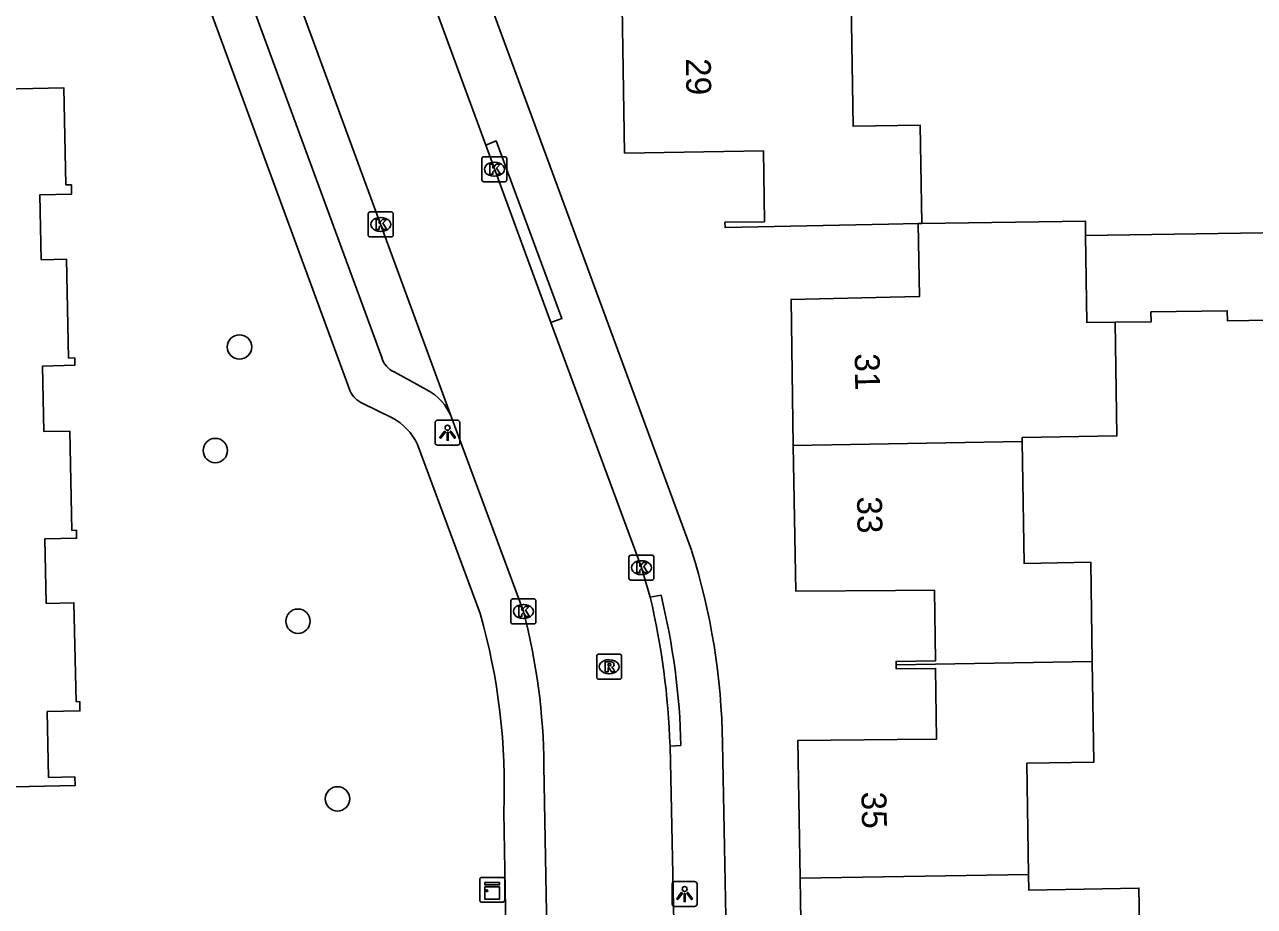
# Model space of a CAD drawing. Extents: x 157321 to 158827, y 386650 to 388532.
# Drawn here: x 158061.54 to 158110.91, y 388003.19 to 388038.58 of the extents above; entities that cross this region are included whole.
import ezdxf

# ---------------------------------------------------------------- set-up
doc = ezdxf.new("R2010")
doc.units = 0
for name, color, linetype in [('IMGEO_Boom', 7, 'Continuous'), ('IMGEO_Kast', 7, 'Continuous'), ('IMGEO_Kolk', 7, 'Continuous'), ('IMGEO_Lichtpunt', 7, 'Continuous'), ('IMGEO_Pand', 7, 'Continuous'), ('IMGEO_Pand_nummerreeks', 7, 'Continuous'), ('IMGEO_Rijbaan_lokaal_open', 7, 'Continuous'), ('IMGEO_Rioolput', 7, 'Continuous'), ('IMGEO_Voetpad_open', 7, 'Continuous')]:
    doc.layers.add(name, color=color, linetype=linetype)

msp = doc.modelspace()

# ---------------------------------------------------------------- linework, layer by layer
at = {"layer": 'IMGEO_Boom'}
for centre in [(158070.167, 388025.64), (158069.196, 388021.482), (158072.516, 388014.633), (158074.102, 388007.502)]:
    msp.add_circle(centre, 0.489, dxfattribs=at)
at = {"layer": 'IMGEO_Kast'}
for p, q in [((158079.816, 388003.427), (158079.816, 388004.268)), ((158079.816, 388004.268), (158079.816, 388003.427)), ((158079.891, 388004.352), (158080.732, 388004.352)), ((158080.732, 388004.352), (158079.891, 388004.352)), ((158080.816, 388004.277), (158080.816, 388003.436)), ((158080.816, 388003.436), (158080.816, 388004.277)), ((158080.741, 388003.352), (158079.9, 388003.352)), ((158079.9, 388003.352), (158080.741, 388003.352))]:
    msp.add_line(p, q, dxfattribs=at)
for points in [[(158080.011, 388004.142), (158080.611, 388004.142), (158080.611, 388004.057), (158080.011, 388004.057), (158080.011, 388004.142)], [(158080.011, 388003.967), (158080.611, 388003.967), (158080.611, 388003.478), (158080.011, 388003.478), (158080.011, 388003.967)]]:
    msp.add_lwpolyline(points, dxfattribs=at)
msp.add_circle((158080.095, 388003.816), 0.0377, dxfattribs=at)
for centre, start, end in [((158079.894, 388004.274), 92.4484, 184.2845), ((158079.894, 388004.274), 92.4484, 184.2845), ((158080.738, 388004.274), 2.4484, 94.2845), ((158080.738, 388004.274), 2.4484, 94.2845), ((158079.894, 388003.43), 182.4484, 274.2845), ((158079.894, 388003.43), 182.4484, 274.2845), ((158080.738, 388003.43), 272.4484, 4.2845), ((158080.738, 388003.43), 272.4484, 4.2845)]:
    msp.add_arc(centre, 0.0779, start, end, dxfattribs=at)
at = {"layer": 'IMGEO_Kolk'}
for p, q in [((158079.898, 388032.346), (158079.898, 388033.198)), ((158079.973, 388033.272), (158080.825, 388033.272)), ((158080.386, 388033.052), (158080.411, 388033.052)), ((158080.899, 388033.198), (158080.899, 388032.346)), ((158080.825, 388032.272), (158079.973, 388032.272)), ((158080.409, 388032.492), (158080.384, 388032.492)), ((158075.411, 388031.057), (158076.263, 388031.057)), ((158075.336, 388030.131), (158075.336, 388030.983)), ((158075.824, 388030.837), (158075.849, 388030.837)), ((158076.337, 388030.983), (158076.337, 388030.131)), ((158075.847, 388030.277), (158075.822, 388030.277)), ((158076.263, 388030.057), (158075.411, 388030.057)), ((158085.877, 388017.282), (158086.729, 388017.282)), ((158085.802, 388016.356), (158085.802, 388017.208)), ((158086.29, 388017.062), (158086.315, 388017.062)), ((158086.803, 388017.208), (158086.803, 388016.356)), ((158086.729, 388016.282), (158085.877, 388016.282)), ((158086.313, 388016.502), (158086.288, 388016.502)), ((158081.064, 388014.598), (158081.064, 388015.45)), ((158081.139, 388015.524), (158081.991, 388015.524)), ((158081.552, 388015.304), (158081.577, 388015.304)), ((158082.065, 388015.45), (158082.065, 388014.598)), ((158081.991, 388014.524), (158081.139, 388014.524)), ((158081.575, 388014.744), (158081.55, 388014.744))]:
    msp.add_line(p, q, dxfattribs=at)
for points in [[(158079.898, 388032.346), (158079.898, 388033.198)], [(158079.973, 388033.272), (158080.825, 388033.272)], [(158080.899, 388033.198), (158080.899, 388032.346)], [(158080.219, 388032.972), (158080.342, 388032.972), (158080.342, 388032.821), (158080.472, 388032.972), (158080.636, 388032.972), (158080.49, 388032.821), (158080.643, 388032.572), (158080.491, 388032.572), (158080.406, 388032.736), (158080.342, 388032.669), (158080.342, 388032.572), (158080.219, 388032.572), (158080.219, 388032.972)], [(158080.825, 388032.272), (158079.973, 388032.272)], [(158075.411, 388031.057), (158076.263, 388031.057)], [(158075.336, 388030.131), (158075.336, 388030.983)], [(158075.657, 388030.757), (158075.78, 388030.757), (158075.78, 388030.606), (158075.91, 388030.757), (158076.074, 388030.757), (158075.928, 388030.606), (158076.081, 388030.357), (158075.929, 388030.357), (158075.844, 388030.521), (158075.78, 388030.454), (158075.78, 388030.357), (158075.657, 388030.357), (158075.657, 388030.757)], [(158076.337, 388030.983), (158076.337, 388030.131)], [(158076.263, 388030.057), (158075.411, 388030.057)], [(158085.877, 388017.282), (158086.729, 388017.282)], [(158085.802, 388016.356), (158085.802, 388017.208)], [(158086.123, 388016.982), (158086.246, 388016.982), (158086.246, 388016.831), (158086.376, 388016.982), (158086.54, 388016.982), (158086.394, 388016.831), (158086.547, 388016.582), (158086.395, 388016.582), (158086.31, 388016.746), (158086.246, 388016.679), (158086.246, 388016.582), (158086.123, 388016.582), (158086.123, 388016.982)], [(158086.803, 388017.208), (158086.803, 388016.356)], [(158086.729, 388016.282), (158085.877, 388016.282)], [(158081.064, 388014.598), (158081.064, 388015.45)], [(158081.139, 388015.524), (158081.991, 388015.524)], [(158082.065, 388015.45), (158082.065, 388014.598)], [(158081.385, 388015.224), (158081.508, 388015.224), (158081.508, 388015.073), (158081.638, 388015.224), (158081.802, 388015.224), (158081.656, 388015.073), (158081.809, 388014.824), (158081.657, 388014.824), (158081.572, 388014.988), (158081.508, 388014.921), (158081.508, 388014.824), (158081.385, 388014.824), (158081.385, 388015.224)], [(158081.991, 388014.524), (158081.139, 388014.524)]]:
    msp.add_lwpolyline(points, dxfattribs=at)
for centre, start, end in [((158079.975, 388033.196), 91.552, 178.448), ((158079.975, 388033.196), 91.552, 178.448), ((158080.823, 388033.196), 1.552, 88.448), ((158080.823, 388033.196), 1.552, 88.448), ((158079.975, 388032.348), 181.552, 268.448), ((158079.975, 388032.348), 181.552, 268.448), ((158080.823, 388032.348), 271.552, 358.448), ((158080.823, 388032.348), 271.552, 358.448), ((158075.413, 388030.981), 91.552, 178.448), ((158075.413, 388030.981), 91.552, 178.448), ((158076.261, 388030.981), 1.552, 88.448), ((158076.261, 388030.981), 1.552, 88.448), ((158075.413, 388030.133), 181.552, 268.448), ((158075.413, 388030.133), 181.552, 268.448), ((158076.261, 388030.133), 271.552, 358.448), ((158076.261, 388030.133), 271.552, 358.448), ((158085.879, 388017.206), 91.552, 178.448), ((158085.879, 388017.206), 91.552, 178.448), ((158086.727, 388017.206), 1.552, 88.448), ((158086.727, 388017.206), 1.552, 88.448), ((158085.879, 388016.358), 181.552, 268.448), ((158085.879, 388016.358), 181.552, 268.448), ((158086.727, 388016.358), 271.552, 358.448), ((158086.727, 388016.358), 271.552, 358.448), ((158081.141, 388015.448), 91.552, 178.448), ((158081.141, 388015.448), 91.552, 178.448), ((158081.989, 388015.448), 1.552, 88.448), ((158081.989, 388015.448), 1.552, 88.448), ((158081.141, 388014.6), 181.552, 268.448), ((158081.141, 388014.6), 181.552, 268.448), ((158081.989, 388014.6), 271.552, 358.448), ((158081.989, 388014.6), 271.552, 358.448)]:
    msp.add_arc(centre, 0.0765, start, end, dxfattribs=at)
for centre, major_axis, ratio, start_param, end_param in [((158080.385, 388032.772), (-0.387, 0.002), 0.722429, 4.712389, 7.853982), ((158080.41, 388032.772), (-0.39, 0.002), 0.717154, 1.570796, 4.712389), ((158075.823, 388030.557), (-0.387, 0.002), 0.722429, 4.712389, 7.853982), ((158075.848, 388030.557), (-0.39, 0.002), 0.717154, 1.570796, 4.712389), ((158086.289, 388016.782), (-0.387, 0.002), 0.722429, 4.712389, 7.853982), ((158086.314, 388016.782), (-0.39, 0.002), 0.717154, 1.570796, 4.712389), ((158081.551, 388015.024), (-0.387, 0.002), 0.722429, 4.712389, 7.853982), ((158081.576, 388015.024), (-0.39, 0.002), 0.717154, 1.570796, 4.712389)]:
    msp.add_ellipse(centre, major_axis=major_axis, ratio=ratio, start_param=start_param, end_param=end_param, dxfattribs=at)
at = {"layer": 'IMGEO_Lichtpunt'}
for p, q in [((158078.924, 388022.695), (158078.116, 388022.695)), ((158078.924, 388022.695), (158078.116, 388022.695)), ((158078.022, 388022.6), (158078.022, 388021.793)), ((158078.022, 388022.6), (158078.022, 388021.793)), ((158079.018, 388021.793), (158079.018, 388022.6)), ((158079.018, 388021.793), (158079.018, 388022.6)), ((158078.116, 388021.699), (158078.924, 388021.699)), ((158078.116, 388021.699), (158078.924, 388021.699)), ((158087.539, 388004.088), (158087.539, 388003.281)), ((158087.539, 388004.088), (158087.539, 388003.281)), ((158088.441, 388004.183), (158087.633, 388004.183)), ((158088.441, 388004.183), (158087.633, 388004.183)), ((158088.535, 388003.281), (158088.535, 388004.088)), ((158088.535, 388003.281), (158088.535, 388004.088)), ((158087.633, 388003.187), (158088.441, 388003.187)), ((158087.633, 388003.187), (158088.441, 388003.187))]:
    msp.add_line(p, q, dxfattribs=at)
for points in [[(158078.396, 388022.264), (158078.435, 388022.236), (158078.247, 388021.974), (158078.209, 388022.001), (158078.396, 388022.264)], [(158078.498, 388022.216), (158078.545, 388022.216), (158078.545, 388021.894), (158078.498, 388021.894), (158078.498, 388022.216)], [(158078.608, 388022.236), (158078.646, 388022.263), (158078.833, 388022.001), (158078.794, 388021.973), (158078.608, 388022.236)], [(158087.913, 388003.752), (158087.952, 388003.724), (158087.764, 388003.462), (158087.726, 388003.489), (158087.913, 388003.752)], [(158088.015, 388003.704), (158088.062, 388003.704), (158088.062, 388003.382), (158088.015, 388003.382), (158088.015, 388003.704)], [(158088.125, 388003.724), (158088.163, 388003.751), (158088.35, 388003.489), (158088.311, 388003.461), (158088.125, 388003.724)]]:
    msp.add_lwpolyline(points, dxfattribs=at)
for centre in [(158078.521, 388022.398), (158088.038, 388003.886)]:
    msp.add_circle(centre, 0.0994, dxfattribs=at)
for centre, start, end in [((158078.116, 388022.6), 90, 180), ((158078.116, 388022.6), 90, 180), ((158078.924, 388022.6), 0, 90), ((158078.924, 388022.6), 0, 90), ((158078.116, 388021.793), 180, 270), ((158078.116, 388021.793), 180, 270), ((158078.924, 388021.793), 270, 0), ((158078.924, 388021.793), 270, 360), ((158087.633, 388004.088), 90, 180), ((158087.633, 388004.088), 90, 180), ((158088.441, 388004.088), 0, 90), ((158088.441, 388004.088), 0, 90), ((158087.633, 388003.281), 180, 270), ((158087.633, 388003.281), 180, 270), ((158088.441, 388003.281), 270, 0), ((158088.441, 388003.281), 270, 360)]:
    msp.add_arc(centre, 0.0946, start, end, dxfattribs=at)
at = {"layer": 'IMGEO_Pand'}
for points in [[(158094.723, 388039.448), (158094.8, 388034.5), (158097.5, 388034.54), (158097.56, 388030.59)], [(158097.409, 388030.595), (158096.23, 388030.57), (158089.66, 388030.43), (158089.657, 388030.641), (158091.243, 388030.665), (158091.2, 388033.504), (158089.61, 388033.48), (158085.63, 388033.42), (158085.53, 388039.292)], [(158051.225, 388035.79), (158063.114, 388036.042), (158063.196, 388032.143), (158063.417, 388032.147), (158063.425, 388031.773), (158062.155, 388031.747), (158062.21, 388029.14), (158063.22, 388029.162), (158063.304, 388025.195), (158063.55, 388025.2), (158063.556, 388024.903), (158062.262, 388024.875), (158062.318, 388022.243), (158063.352, 388022.265), (158063.436, 388018.279), (158063.621, 388018.283), (158063.628, 388017.96), (158062.355, 388017.933), (158062.41, 388015.346), (158063.52, 388015.37), (158063.604, 388011.403), (158063.754, 388011.406), (158063.762, 388011.034), (158062.447, 388011.006), (158062.503, 388008.36), (158063.56, 388008.383), (158063.568, 388008.035), (158053.722, 388007.826)], [(158097.409, 388030.595), (158097.471, 388027.667), (158096.29, 388027.64), (158092.31, 388027.55), (158092.4, 388021.69)], [(158097.56, 388030.59), (158097.409, 388030.595)], [(158104.139, 388030.108), (158104.13, 388030.69), (158097.56, 388030.59)], [(158104.139, 388030.108), (158113.023, 388030.243), (158113.205, 388030.246), (158113.258, 388026.743), (158109.831, 388026.691), (158109.825, 388027.093), (158106.76, 388027.046), (158106.767, 388026.654), (158105.323, 388026.637)], [(158105.323, 388026.637), (158104.19, 388026.62), (158104.139, 388030.108)], [(158101.594, 388021.843), (158101.591, 388022.01), (158105.391, 388022.069), (158105.323, 388026.637)], [(158092.4, 388021.69), (158101.594, 388021.843)], [(158096.531, 388012.887), (158096.529, 388013.022), (158098.108, 388013.043), (158098.07, 388015.882), (158096.51, 388015.87), (158092.5, 388015.84), (158092.4, 388021.69)], [(158101.594, 388021.843), (158101.67, 388016.95), (158104.34, 388017), (158104.405, 388013.015)], [(158092.674, 388004.322), (158092.58, 388009.84), (158096.57, 388009.88), (158098.15, 388009.896), (158098.113, 388012.736), (158096.534, 388012.715), (158096.531, 388012.887)], [(158104.405, 388013.015), (158096.531, 388012.887)], [(158104.405, 388013.015), (158104.47, 388008.98), (158101.78, 388008.93), (158101.849, 388004.465)], [(158101.849, 388004.465), (158092.674, 388004.322)], [(158092.674, 388004.322), (158092.748, 388000), (158092.78, 387998.14), (158096.77, 387998.2), (158096.8, 387995.15), (158104.68, 387995.29), (158106.435, 387995.321), (158106.275, 388003.919), (158101.859, 388003.837), (158101.849, 388004.465)]]:
    msp.add_lwpolyline(points, dxfattribs=at)
at = {"layer": 'IMGEO_Rijbaan_lokaal_open'}
for points in [[(158062.363, 388067.205), (158078.662, 388022.842)], [(158076.173, 388044.29), (158080.051, 388033.738)], [(158082.672, 388026.616), (158080.051, 388033.738)], [(158082.672, 388026.616), (158086.301, 388016.786), (158086.659, 388015.594)], [(158081.568, 388015.021), (158078.662, 388022.842)], [(158087.453, 388009.618), (158087.655, 388000), (158087.695, 387998.131)], [(158082.653, 387993.962), (158082.547, 388000), (158082.391, 388008.831)]]:
    msp.add_lwpolyline(points, dxfattribs=at)
for centre, radius, start, end in [((158056.542, 388008.552), 30.929, 1.9755, 13.161), ((158056.927, 388008.595), 25.465, 0.5307, 14.6162)]:
    msp.add_arc(centre, radius, start, end, dxfattribs=at)
at = {"layer": 'IMGEO_Rioolput'}
for p, q in [((158084.583, 388013.306), (158085.435, 388013.306)), ((158084.508, 388012.38), (158084.508, 388013.232)), ((158084.996, 388013.086), (158085.021, 388013.086)), ((158085.509, 388013.232), (158085.509, 388012.38)), ((158085.435, 388012.306), (158084.583, 388012.306)), ((158085.019, 388012.526), (158084.994, 388012.526))]:
    msp.add_line(p, q, dxfattribs=at)
for points in [[(158084.583, 388013.306), (158085.435, 388013.306)], [(158084.508, 388012.38), (158084.508, 388013.232)], [(158085.097, 388013.004), (158084.845, 388013.006), (158084.845, 388012.606)], [(158085.023, 388012.925), (158084.969, 388012.925), (158084.969, 388012.844)], [(158084.969, 388012.844), (158085.021, 388012.844)], [(158085.509, 388013.232), (158085.509, 388012.38)], [(158085.435, 388012.306), (158084.583, 388012.306)], [(158084.845, 388012.606), (158084.969, 388012.606), (158084.969, 388012.768), (158084.98, 388012.768)], [(158085.027, 388012.739), (158085.098, 388012.606), (158085.238, 388012.606), (158085.173, 388012.732)]]:
    msp.add_lwpolyline(points, dxfattribs=at)
for centre, radius, start, end in [((158084.585, 388013.23), 0.0765, 91.552, 178.448), ((158084.585, 388013.23), 0.0765, 91.552, 178.448), ((158085.433, 388013.23), 0.0765, 1.552, 88.448), ((158085.433, 388013.23), 0.0765, 1.552, 88.448), ((158085.005, 388013.033), 0.19, 274.7715, 282.9687), ((158085.029, 388012.829), 0.0964, 77.0061, 93.1865), ((158085.043, 388012.886), 0.0378, 276.6634, 79.6772), ((158085.096, 388012.894), 0.109, 350.3612, 89.416), ((158085.094, 388012.894), 0.112, 277.5842, 350.9817), ((158085.078, 388012.679), 0.108, 29.5134, 73.7905), ((158084.585, 388012.382), 0.0765, 181.552, 268.448), ((158084.585, 388012.382), 0.0765, 181.552, 268.448), ((158084.979, 388012.715), 0.0533, 26.0293, 88.6989), ((158085.433, 388012.382), 0.0765, 271.552, 358.448), ((158085.433, 388012.382), 0.0765, 271.552, 358.448)]:
    msp.add_arc(centre, radius, start, end, dxfattribs=at)
for centre, major_axis, ratio, start_param, end_param in [((158084.995, 388012.806), (-0.387, 0.002), 0.722429, 4.712389, 7.853982), ((158085.02, 388012.806), (-0.39, 0.002), 0.717154, 1.570796, 4.712389)]:
    msp.add_ellipse(centre, major_axis=major_axis, ratio=ratio, start_param=start_param, end_param=end_param, dxfattribs=at)
at = {"layer": 'IMGEO_Voetpad_open'}
for points in [[(158074.616, 388023.866), (158042.302, 388111.771)], [(158088.317, 388017.477), (158064.108, 388083.201), (158057.841, 388099.795), (158057.621, 388103.078), (158060.054, 388105.592), (158063.884, 388106.664)], [(158075.882, 388025.215), (158061.704, 388063.752)], [(158080.051, 388033.738), (158080.468, 388033.91), (158083.109, 388026.776), (158082.672, 388026.616)], [(158077.69, 388023.918), (158076.377, 388024.64)], [(158076.296, 388022.799), (158075.115, 388023.374)], [(158079.826, 388014.938), (158077.317, 388021.723)], [(158086.659, 388015.594), (158087.092, 388015.675)], [(158087.89, 388009.638), (158087.453, 388009.618)], [(158089.79, 387997.549), (158089.744, 388000), (158089.559, 388009.744)], [(158080.936, 387997.944), (158080.899, 388000), (158080.775, 388006.982)]]:
    msp.add_lwpolyline(points, dxfattribs=at)
for centre, radius, start, end in [((158076.738, 388025.451), 0.888, 195.4394, 246.0089), ((158075.48, 388024.243), 0.943, 203.5868, 247.2227), ((158076.752, 388022.094), 2.052, 21.3974, 62.7885), ((158075.134, 388020.674), 2.422, 25.6641, 61.3311), ((158062.375, 388009.344), 27.187, 0.8426, 17.4061), ((158059.623, 388008.973), 28.275, 1.3482, 13.7117), ((158055.848, 388008.043), 24.95, 357.5622, 16.0421)]:
    msp.add_arc(centre, radius, start, end, dxfattribs=at)

# ---------------------------------------------------------------- texts
at = {"layer": 'IMGEO_Pand_nummerreeks'}
for s, rotation, p in [('29', 270.9768, (158088.086, 388037.222)), ('31', 270.928, (158094.866, 388025.377)), ('33', 270.9296, (158094.959, 388019.635)), ('35', 270.9793, (158095.136, 388007.785))]:
    msp.add_text(s, height=1, rotation=rotation, dxfattribs=at).set_placement(p)

doc.saveas('drawing.dxf')
